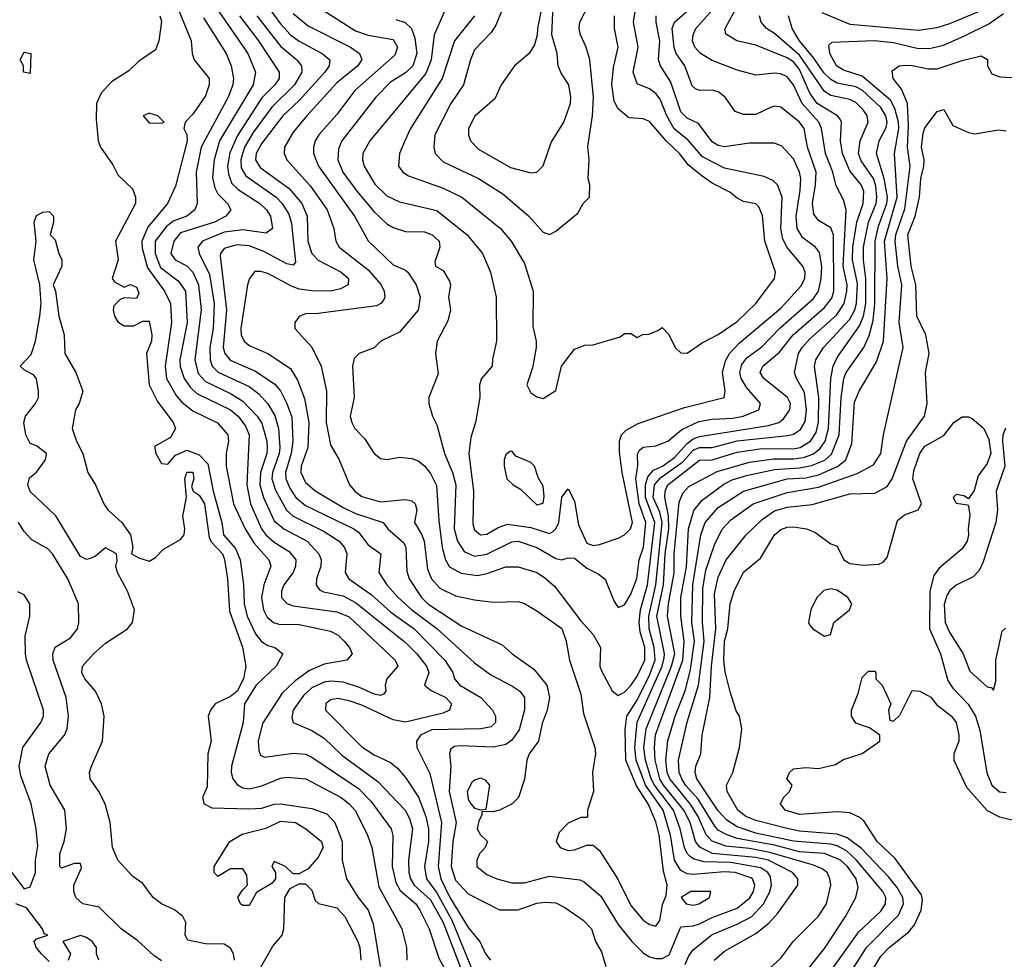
# Model space of a CAD drawing. Header units: inches. Extents: x 1793389 to 1900389, y 320802 to 470796.
# Tile 614 of 656: x 1853496 to 1856644, y 430473 to 433478. Entities that reach past the tile are written whole.
import ezdxf

# ---------------------------------------------------------------- set-up
doc = ezdxf.new("R2010")
doc.units = ezdxf.units.IN
doc.header["$MEASUREMENT"] = 0
doc.layers.add('B8453', color=7, linetype='Continuous')

msp = doc.modelspace()

# ---------------------------------------------------------------- linework, layer by layer
at = {"layer": 'B8453', "color": 2}
for points, elevation in [([(1855167.3, 433530), (1855151.3, 433450), (1855151.1, 433428.9), (1855142, 433398), (1855124.7, 433370), (1855078, 433330), (1855036, 433270), (1855015.5, 433224.5), (1854950, 433168.7), (1854930.7, 433129.3), (1854930.7, 433110), (1854937.3, 433090), (1854963.4, 433063.4), (1855065.5, 433005.5), (1855130, 432987.7), (1855150, 432990.7), (1855170, 433011), (1855195.3, 433084.7), (1855236, 433150), (1855257, 433210), (1855258.4, 433230), (1855252, 433270), (1855227.3, 433307.3), (1855218, 433330), (1855214.5, 433370), (1855197.2, 433430), (1855204, 433570)], 330), ([(1853988.4, 433550), (1854044.2, 433410), (1854047.2, 433370), (1854054, 433350), (1854102.4, 433290), (1854102.4, 433270), (1854090, 433234), (1854050, 433175.3), (1854024.7, 433150), (1854021, 433130), (1854030.4, 433110.4), (1854031.7, 433090), (1853994.7, 432945.3), (1853968.2, 432890), (1853905.3, 432814.7), (1853886.9, 432770), (1853887.3, 432747.3), (1853904.5, 432684.5), (1853959.5, 432610), (1853978, 432570), (1853981.7, 432510), (1853960.8, 432370), (1853966, 432330), (1853996, 432276), (1854014.8, 432254.8), (1854050, 432226.7), (1854128.7, 432188.7), (1854161.6, 432150), (1854163.8, 432130), (1854155.8, 432090), (1854156.4, 432050), (1854179.5, 431930), (1854216.5, 431850), (1854245, 431805), (1854293, 431750), (1854299.3, 431730), (1854276.9, 431670), (1854269, 431630), (1854276, 431590), (1854287.1, 431567.1), (1854307.3, 431550), (1854324.8, 431544.8), (1854390, 431543.1), (1854490, 431522.4), (1854514, 431510), (1854534, 431490), (1854550.6, 431470), (1854558.8, 431450), (1854542, 431430), (1854470, 431416.3), (1854423.2, 431396.8), (1854377, 431363), (1854335.8, 431324.2), (1854272.8, 431227.2), (1854258.7, 431170), (1854260.9, 431140.9), (1854265.8, 431125.8), (1854278.8, 431118.8), (1854370, 431132.4), (1854410, 431128.4), (1854430, 431119.3), (1854579, 431019), (1854618.4, 430978.4), (1854684.4, 430890), (1854688.7, 430868.7), (1854687.6, 430770), (1854698.4, 430718.4), (1854713, 430693), (1854763.1, 430650), (1854775.8, 430630), (1854804.9, 430570), (1854836.4, 430476.4), (1854872.4, 430410)], 282), ([(1855039.1, 433510), (1855019, 433461), (1855003.4, 433436.6), (1854950, 433381.2), (1854937.1, 433350), (1854915.5, 433270), (1854874.9, 433210), (1854823, 433110), (1854820.5, 433070), (1854824.9, 433050), (1854850, 433023), (1854962.8, 432970), (1855040.7, 432920.7), (1855124, 432850), (1855170, 432798.8), (1855190, 432791.3), (1855210, 432802), (1855280.4, 432859.6), (1855298, 432890), (1855318, 432910), (1855319, 432950), (1855314, 432970), (1855317.2, 433030), (1855312.7, 433072.7), (1855327.8, 433170), (1855331.2, 433230), (1855318.7, 433350), (1855307.3, 433390), (1855289.5, 433430), (1855284.5, 433450), (1855287, 433470), (1855318, 433530)], 326), ([(1854120.9, 433520.9), (1854225.7, 433370), (1854250.3, 433310), (1854242.6, 433270), (1854135.2, 433090), (1854117.7, 433030), (1854113, 432973), (1854120.5, 432940.5), (1854130, 432920.5), (1854160.5, 432890), (1854170.8, 432870), (1854154.8, 432850), (1854119.1, 432830), (1854010, 432795.8), (1853988.8, 432770), (1853979.5, 432730), (1853993.4, 432710), (1854030, 432690.3), (1854050, 432670.4), (1854068, 432630), (1854076.1, 432550), (1854056.5, 432390), (1854066.9, 432346.9), (1854090, 432320.3), (1854170, 432282.3), (1854210, 432258), (1854255.3, 432210), (1854270, 432187.3), (1854286.3, 432130), (1854287.7, 432110), (1854286.3, 432090), (1854266.4, 432030), (1854264.2, 431990), (1854276.1, 431950), (1854310, 431875.5), (1854340.5, 431850), (1854414.9, 431810), (1854452.7, 431770), (1854460.4, 431750), (1854459.5, 431730), (1854445.5, 431690), (1854444, 431670), (1854454.9, 431654.9), (1854467.6, 431647.6), (1854530, 431635.6), (1854570, 431614.3), (1854730, 431486.4), (1854766.4, 431450), (1854796.4, 431410), (1854803.8, 431390), (1854790.8, 431350), (1854812.2, 431332.2), (1854859.1, 431310), (1854877.3, 431290), (1854870.8, 431270), (1854850, 431259.6), (1854730, 431231.1), (1854690, 431238.3), (1854590, 431285.1), (1854550, 431299.7), (1854513.2, 431306.8), (1854490, 431302.7), (1854474.8, 431290), (1854474, 431270), (1854590, 431152.7), (1854630, 431126.4), (1854681.7, 431101.7), (1854703.9, 431083.9), (1854730, 431054), (1854771.1, 430991.1), (1854794.9, 430930), (1854803.2, 430890), (1854803.2, 430850), (1854790.2, 430770), (1854796.9, 430730), (1854830, 430684.9), (1854877.7, 430597.7), (1854954.6, 430410)], 290), ([(1854290, 433520.5), (1854330, 433464.9), (1854362.4, 433430), (1854390, 433408.8), (1854462.8, 433370), (1854487.3, 433350), (1854485.5, 433330), (1854472.2, 433310), (1854390, 433219.7), (1854337, 433170), (1854270, 433082.9), (1854252, 433050), (1854250.4, 433030), (1854265.3, 433005.3), (1854357.7, 432937.7), (1854398, 432890), (1854415.3, 432850), (1854417.4, 432770), (1854430.4, 432730), (1854450, 432708.8), (1854524, 432670), (1854547.3, 432650), (1854546.8, 432630), (1854522.3, 432617.7), (1854490, 432609.7), (1854430, 432611.1), (1854390, 432616.4), (1854365.3, 432625.3), (1854290, 432666.6), (1854267.3, 432672.7), (1854247.7, 432672.3), (1854231, 432650), (1854224, 432630), (1854203.1, 432490), (1854204.4, 432470), (1854214, 432450), (1854230, 432436.3), (1854290, 432410.5), (1854362.3, 432362.3), (1854384.9, 432324.9), (1854406.6, 432266.6), (1854420.2, 432190), (1854416.9, 432110), (1854396, 432050), (1854395.3, 432030), (1854410, 431998), (1854443, 431970), (1854530, 431917.4), (1854570, 431899), (1854658, 431870), (1854673, 431850), (1854724.6, 431804.6), (1854730.4, 431790), (1854733.8, 431713.8), (1854741.3, 431690), (1854781.3, 431630), (1854801.3, 431610), (1854910, 431538.4), (1855038.8, 431478.8), (1855071, 431450), (1855140.4, 431400.4), (1855181.3, 431350), (1855190.4, 431310), (1855183, 431270), (1855166.8, 431226.8), (1855154.8, 431170), (1855124.9, 431130), (1855117.3, 431110), (1855110.7, 431049.3), (1855091, 430990), (1855071.3, 430970), (1855030, 430949.3), (1855010, 430944), (1854974, 430946), (1854974, 430934), (1854964, 430916), (1854958.8, 430890), (1854970, 430871.3), (1854992, 430850), (1854984.7, 430830), (1854966, 430810), (1854958, 430790), (1854958, 430770), (1854990, 430744), (1855022, 430730), (1855070, 430717.1), (1855110, 430717.6), (1855190, 430738.4), (1855286.7, 430726.7), (1855300.7, 430720.7), (1855354.8, 430674.8), (1855410, 430584), (1855453, 430530), (1855490, 430493.4), (1855510, 430480.7), (1855530, 430475.5), (1855550, 430475.5), (1855573.2, 430486.8), (1855610, 430576.3), (1855650, 430579.5), (1855670, 430586), (1855710, 430606.3), (1855790, 430636), (1855830.7, 430669.3), (1855842.6, 430690), (1855846.6, 430710), (1855839.6, 430730), (1855833.8, 430733.8), (1855784, 430750), (1855750, 430752.2), (1855650, 430744.2), (1855630, 430746.2), (1855610, 430756.3), (1855589.8, 430790), (1855577.3, 430870), (1855553.2, 430950), (1855497, 431030), (1855467.5, 431110), (1855462.7, 431150), (1855470, 431230.7), (1855550.6, 431410), (1855556.5, 431436.5), (1855557.8, 431450), (1855533.7, 431570), (1855555.2, 431670), (1855559.9, 431770), (1855571.8, 431850), (1855571.1, 431891.1), (1855558.7, 431950), (1855560.4, 431970), (1855568.4, 431990), (1855670, 432068.8), (1855710, 432070.2), (1855790, 432095.2), (1855870, 432106.5), (1855970, 432105), (1855991.8, 432110), (1856024.7, 432130), (1856042.6, 432157.4), (1856050.7, 432190.7), (1856051.6, 432270), (1856037.4, 432370), (1856041.3, 432390), (1856066, 432430), (1856150, 432520.3), (1856166.6, 432550), (1856171.4, 432570), (1856174.5, 432634.5), (1856159.4, 432710), (1856159.8, 432750), (1856173.3, 432830), (1856192.9, 432890), (1856194.8, 432930), (1856186.3, 432950), (1856150, 432994.5), (1856126.9, 433050), (1856121.1, 433090), (1856123.6, 433150), (1856119.4, 433159.4), (1856111, 433171), (1856046, 433210), (1856022.8, 433242.8), (1855990, 433318.9), (1855970, 433342.7), (1855950, 433356.4), (1855850, 433396.3), (1855788.7, 433410), (1855752.9, 433432.9), (1855752.3, 433450), (1855793.3, 433526.7)], 302), ([(1854370, 433498), (1854418.7, 433458.7), (1854553.4, 433390), (1854582.8, 433370), (1854590.4, 433350.4), (1854577.1, 433330), (1854510, 433275.6), (1854414.4, 433170), (1854370, 433118), (1854343, 433070), (1854342, 433050), (1854350.6, 433030), (1854425.9, 432945.9), (1854479.5, 432870), (1854500.5, 432810), (1854507.3, 432770), (1854517.3, 432750), (1854610, 432678.4), (1854652.4, 432630), (1854661.6, 432610), (1854664, 432590), (1854659.3, 432580.7), (1854651, 432570), (1854637, 432563), (1854450, 432538), (1854410, 432537.2), (1854390, 432528.7), (1854376, 432510), (1854376, 432490), (1854430.4, 432430.4), (1854460.5, 432370), (1854477.1, 432290), (1854476.5, 432190), (1854490, 432118), (1854517.3, 432070), (1854550.7, 431990), (1854567.3, 431970), (1854590, 431953.4), (1854650, 431936.4), (1854730, 431943), (1854750, 431939.1), (1854760.7, 431930), (1854766, 431910), (1854758, 431870), (1854782, 431830), (1854788.9, 431810), (1854800.5, 431720.5), (1854812.4, 431690), (1854839.6, 431659.6), (1854890, 431634.9), (1854950, 431623), (1855010, 431615.5), (1855090, 431617.3), (1855110.5, 431610.5), (1855150, 431586.8), (1855230, 431530.6), (1855243.1, 431490), (1855253.7, 431430), (1855290, 431321), (1855299, 431259), (1855334.9, 431150), (1855337.1, 431130), (1855327.7, 431070), (1855330.5, 431009.5), (1855312, 430950), (1855312, 430930), (1855310, 430926), (1855290, 430926), (1855250, 430908), (1855221.4, 430878.6), (1855211.3, 430850), (1855224.7, 430830), (1855250, 430821), (1855270, 430822.8), (1855310, 430838), (1855330, 430838), (1855350, 430821), (1855408.8, 430728.8), (1855450, 430644.9), (1855490, 430598), (1855510, 430583.8), (1855530, 430579.1), (1855542.7, 430597.3), (1855551.6, 430648.4), (1855563.2, 430676.8), (1855566.6, 430710), (1855554.5, 430754.5), (1855540.3, 430870), (1855530, 430912.7), (1855505.6, 430970), (1855467.9, 431027.9), (1855434.4, 431110), (1855431.7, 431208.3), (1855437.2, 431250), (1855470, 431302), (1855510, 431381.1), (1855527.6, 431430), (1855525, 431470), (1855509.1, 431530), (1855507.9, 431570), (1855530.5, 431670), (1855549.9, 431870), (1855542.9, 431902.9), (1855521.6, 431950), (1855526, 431990), (1855546, 432014), (1855616.1, 432063.9), (1855650, 432101.1), (1855669.9, 432110.1), (1855710, 432110.2), (1855790, 432130.9), (1855951.9, 432148.1), (1855970, 432152.2), (1855992.6, 432167.4), (1856007.4, 432192.6), (1856011.8, 432230), (1856005.5, 432285.5), (1855979.5, 432330), (1855974, 432350), (1855986.6, 432410), (1855998, 432430), (1856022.8, 432457.2), (1856107.5, 432532.5), (1856132, 432570), (1856141.2, 432610), (1856141.8, 432630), (1856129, 432690), (1856138.7, 432870), (1856130, 432902), (1856106.7, 432946.7), (1856096.4, 432990), (1856072.3, 433050), (1856059.7, 433130), (1856051.1, 433150), (1855997.6, 433210), (1855970, 433269.4), (1855950, 433295.6), (1855930, 433305.1), (1855910, 433307), (1855850, 433300.9), (1855790, 433316.2), (1855710, 433347.3), (1855672.7, 433370), (1855654.5, 433390), (1855647, 433410), (1855649.5, 433430), (1855658.4, 433450), (1855710.9, 433509.1)], 306), ([(1854470, 433506), (1854570, 433442.6), (1854610, 433428.9), (1854690, 433414.9), (1854703.8, 433390), (1854695.2, 433364.8), (1854568.2, 433251.8), (1854510, 433175.1), (1854452.7, 433110), (1854440.4, 433090), (1854435.8, 433070), (1854435.8, 433050), (1854452, 433010), (1854566.4, 432850), (1854610, 432770.7), (1854690, 432694), (1854730, 432677.3), (1854737.3, 432670), (1854763.8, 432630), (1854776.4, 432590), (1854770, 432549.2), (1854710, 432479), (1854650.7, 432449.3), (1854630, 432429), (1854582, 432410), (1854565.5, 432394.5), (1854560.7, 432370), (1854566, 432270), (1854553, 432210), (1854558, 432190), (1854567.7, 432170), (1854598.7, 432138.7), (1854630, 432091), (1854650, 432074.8), (1854670, 432070.8), (1854710, 432078.8), (1854750, 432074.8), (1854770, 432066.8), (1854790, 432050.8), (1854810, 432026.8), (1854828.5, 431988.5), (1854835.8, 431875.8), (1854847.4, 431790), (1854857.6, 431750), (1854870, 431728), (1854907.7, 431707.7), (1854959.7, 431700.3), (1854990, 431706.4), (1855050, 431728.2), (1855090, 431728.2), (1855150, 431710.4), (1855174.1, 431694.1), (1855205.8, 431665.9), (1855290, 431554.8), (1855330, 431512), (1855352.7, 431470), (1855350.7, 431410), (1855355.9, 431395.9), (1855390, 431331.3), (1855410, 431316), (1855430, 431327.7), (1855450, 431348.2), (1855470, 431378), (1855494.6, 431430), (1855495.4, 431470), (1855479.8, 431519.8), (1855476.8, 431550), (1855481.6, 431590), (1855503.9, 431670), (1855526.5, 431870), (1855497.1, 431950), (1855496.8, 431990), (1855504.2, 432015.8), (1855522.3, 432037.7), (1855551.2, 432050), (1855590, 432077.6), (1855630, 432122.4), (1855650, 432137.1), (1855670, 432144.7), (1855890, 432180.2), (1855923.7, 432190), (1855938.9, 432201.1), (1855958.9, 432230), (1855960.5, 432250), (1855951.3, 432270), (1855875.1, 432330), (1855863.7, 432350), (1855872, 432370), (1855925.4, 432414.6), (1855969.7, 432470), (1856070, 432557), (1856092.9, 432587.1), (1856099.8, 432610), (1856098.7, 432790), (1856090, 432812), (1856050, 432836), (1856035.6, 432855.6), (1856031.5, 432891.5), (1856041.1, 432950), (1856042.3, 432990), (1856014.8, 433070), (1856004.2, 433130), (1855989.5, 433150), (1855930, 433198), (1855910, 433200.9), (1855897.2, 433197.2), (1855850, 433175.1), (1855810, 433175.1), (1855783.9, 433183.9), (1855752.3, 433230), (1855730, 433247.3), (1855710, 433253), (1855670, 433252), (1855656.6, 433256.6), (1855646.6, 433266.6), (1855622.4, 433330), (1855595.4, 433370), (1855588.9, 433388.9), (1855582.7, 433450), (1855589.7, 433470), (1855632.7, 433507.3)], 310), ([(1854856.3, 433510), (1854821.3, 433430), (1854811.4, 433350), (1854794.5, 433305.5), (1854615.5, 433090), (1854593, 433050), (1854592.7, 433030), (1854597.1, 433010), (1854631.5, 432951.5), (1854670, 432914.9), (1854710, 432895.8), (1854830, 432868.2), (1854927.3, 432790), (1854976.3, 432730), (1855002, 432670), (1855019.1, 432590), (1855021, 432450), (1855007.5, 432392.5), (1855007.3, 432370), (1854973, 432330), (1854966.4, 432310), (1854967.3, 432270), (1854953.4, 432190), (1854938.4, 432141.6), (1854932.4, 432090), (1854947.4, 431970), (1854945.3, 431865.3), (1854950, 431846.8), (1854970, 431830.6), (1854990, 431833), (1855026, 431854), (1855055.4, 431864.6), (1855130, 431854), (1855190, 431834.9), (1855200.1, 431839.9), (1855210.8, 431849.2), (1855219.8, 431870), (1855230, 431951), (1855250, 431977.3), (1855270, 431938), (1855282.8, 431862.8), (1855310, 431803.8), (1855330, 431796.4), (1855350, 431799.3), (1855410, 431819.3), (1855430, 431830.5), (1855449.5, 431850), (1855455.8, 431870), (1855422.6, 432030), (1855414.5, 432094.5), (1855413.6, 432130), (1855420.9, 432150), (1855435.1, 432164.9), (1855473.6, 432186.4), (1855622, 432238), (1855748.7, 432270), (1855752.3, 432290), (1855743.6, 432350), (1855753.4, 432386.6), (1855766, 432410), (1855796.3, 432443.7), (1855930, 432554.9), (1855993.9, 432626.1), (1856006.3, 432650), (1856008, 432670), (1856000.5, 432690), (1855950, 432749.5), (1855936.3, 432776.3), (1855929.7, 432810), (1855933.6, 432910), (1855919.3, 432950), (1855903.9, 432963.9), (1855876.9, 432976.9), (1855750, 433003.5), (1855679.8, 433039.8), (1855633.1, 433093.1), (1855588.4, 433128.4), (1855565.1, 433170), (1855544.1, 433224.1), (1855530, 433242), (1855510, 433257), (1855470, 433273.2), (1855458, 433310), (1855473.3, 433390), (1855458.9, 433470), (1855464.7, 433510)], 318), ([(1855857.2, 430410), (1855930, 430476), (1855969.2, 430530), (1856049.3, 430610), (1856076.2, 430650), (1856089.5, 430710), (1856087, 430730), (1856078, 430750), (1856061.7, 430761.7), (1856034.1, 430774.1), (1855894.8, 430814.8), (1855830, 430827.2), (1855754.5, 430834.5), (1855710, 430851.1), (1855690.6, 430870.6), (1855665.5, 430930), (1855640.3, 430970), (1855574.4, 431050), (1855566.6, 431070), (1855562, 431110), (1855568.1, 431171.9), (1855591.9, 431250), (1855625.1, 431334.9), (1855640.6, 431399.4), (1855653.7, 431490), (1855645, 431550), (1855648.2, 431670), (1855674.5, 431830), (1855688.4, 431870), (1855730, 431918), (1855810, 431970.2), (1855950, 432009.2), (1856010, 432013), (1856050, 432022.6), (1856111.3, 432048.7), (1856138, 432070), (1856157.3, 432122.7), (1856165.6, 432254.4), (1856180.7, 432290), (1856236.2, 432383.8), (1856257.7, 432450), (1856269.8, 432650.2), (1856261.8, 432770), (1856302.2, 432910), (1856293.7, 433050), (1856307.1, 433130), (1856306.3, 433150), (1856294.2, 433194.2), (1856280.2, 433220.2), (1856190, 433297.4), (1856130, 433316.9), (1856107.6, 433330), (1856087, 433370), (1856083.7, 433396.3), (1856094, 433406), (1856228.3, 433411.7), (1856290, 433404.9), (1856370, 433386.3), (1856410, 433386.7), (1856450, 433396.4), (1856515.2, 433424.8), (1856594.9, 433465.1), (1856641.8, 433498.2)], 290), ([(1856061.4, 433501.4), (1856150, 433463.6), (1856370, 433444.2), (1856430, 433452.9), (1856470, 433466), (1856570, 433507.6)], 294), ([(1853944, 433490), (1853950, 433472), (1853940.7, 433410), (1853930, 433382), (1853875.9, 433344.1), (1853845.2, 433314.8), (1853790, 433279.3), (1853756.7, 433243.3), (1853742, 433210), (1853740.3, 433160.3), (1853747.3, 433090), (1853754.8, 433070), (1853793.7, 433013.7), (1853810, 432982), (1853856.8, 432936.8), (1853866.8, 432910), (1853866.8, 432890), (1853802.8, 432770), (1853811, 432710), (1853792, 432650), (1853799.6, 432639.6), (1853830, 432622), (1853850, 432631.3), (1853870, 432622), (1853876.9, 432603.1), (1853870, 432586), (1853830, 432588.7), (1853816.9, 432583.1), (1853796.9, 432563.1), (1853794.8, 432550), (1853798.8, 432530), (1853810, 432511.3), (1853830, 432498.8), (1853861.2, 432498.8), (1853890, 432514), (1853910, 432514), (1853918.4, 432470), (1853917.6, 432450), (1853902, 432410), (1853910.3, 432310.3), (1853936.9, 432256.9), (1853986.8, 432190), (1853994, 432170), (1853978, 432142), (1853926.8, 432113.2), (1853931.3, 432090), (1853950, 432058), (1853970, 432056), (1853994.7, 432085.3), (1854030, 432101.6), (1854070, 432086.7), (1854097.6, 432057.6), (1854114.7, 431970), (1854142.7, 431870), (1854147.6, 431830), (1854186.4, 431786.4), (1854201.1, 431750), (1854212, 431672), (1854214, 431610), (1854223.7, 431570), (1854250, 431514), (1854268.8, 431488.8), (1854290, 431476.3), (1854312, 431470), (1854338, 431450), (1854316.3, 431410), (1854252.7, 431350), (1854214.9, 431290), (1854210.3, 431230), (1854173.7, 431090), (1854172, 431070), (1854177.6, 431050), (1854191.5, 431031.5), (1854210, 431021.1), (1854230, 431018), (1854270, 431027.2), (1854330, 431052.2), (1854350, 431055.8), (1854411.3, 431050), (1854524, 430990), (1854550, 430970.4), (1854570, 430947.3), (1854608, 430870), (1854621.6, 430830), (1854644.9, 430704.9), (1854718, 430570), (1854732.7, 430510), (1854734, 430470)], 278), ([(1854083.5, 433483.5), (1854155.8, 433370), (1854172.2, 433330), (1854179.5, 433290), (1854177.6, 433270), (1854162.6, 433230), (1854076.5, 433070), (1854060.8, 432990), (1854063.8, 432890), (1854056.3, 432870), (1854030.7, 432850), (1853986.4, 432833.6), (1853964.4, 432815.6), (1853929.2, 432770), (1853929.2, 432730), (1853945.8, 432685.7), (1854003.2, 432643.2), (1854026, 432610), (1854031.3, 432510), (1854007.9, 432390), (1854009.2, 432369.2), (1854022.3, 432330), (1854041.8, 432301.8), (1854062.7, 432282.7), (1854170.2, 432230.2), (1854194.9, 432210), (1854218.2, 432178.2), (1854230.3, 432150), (1854222.7, 431990), (1854234.3, 431930), (1854269, 431850), (1854283.1, 431830), (1854310, 431807.2), (1854357.6, 431777.6), (1854379.3, 431750), (1854378.4, 431730), (1854370.4, 431710), (1854340.4, 431670), (1854332.7, 431650), (1854333.4, 431630), (1854350.4, 431610.4), (1854370, 431603.1), (1854510, 431584.2), (1854550, 431568.5), (1854696.3, 431430), (1854704.9, 431410), (1854670.4, 431370), (1854664.9, 431350), (1854667.3, 431330), (1854659.5, 431320.5), (1854650, 431317), (1854630, 431320.5), (1854582.4, 431342.4), (1854530, 431359.1), (1854490, 431362.3), (1854470, 431359.1), (1854430, 431341.1), (1854403.1, 431316.9), (1854370.4, 431270), (1854365.8, 431245.8), (1854371, 431230), (1854430, 431204.4), (1854470, 431180.4), (1854526.1, 431126.1), (1854641.1, 431041.1), (1854728.2, 430950), (1854742.7, 430922.7), (1854751.7, 430890), (1854739.6, 430790), (1854740.2, 430750), (1854745.2, 430730), (1854756.9, 430710), (1854810, 430662.6), (1854850, 430590.3), (1854919.4, 430410)], 286), ([(1854198.9, 433490), (1854259.5, 433410), (1854326, 433310), (1854326, 433290), (1854312.4, 433270), (1854270, 433227.8), (1854192.4, 433107.6), (1854167.7, 433052.3), (1854160.7, 433010), (1854163.7, 432983.7), (1854174.4, 432954.4), (1854194.7, 432934.7), (1854264.4, 432890), (1854284.9, 432870), (1854297.6, 432850), (1854304, 432810), (1854284.5, 432795.5), (1854210, 432806.2), (1854150, 432798.8), (1854080.5, 432770), (1854066, 432750), (1854070.3, 432730), (1854102.9, 432662.9), (1854117.8, 432570), (1854115, 432490), (1854103.6, 432430), (1854105.2, 432390), (1854112, 432370), (1854131.1, 432351.1), (1854230, 432304.6), (1854261, 432281), (1854289.3, 432249.3), (1854311.9, 432211.9), (1854323.6, 432170), (1854327.5, 432110), (1854325.6, 432090), (1854304.5, 432030), (1854302.6, 432010), (1854313.5, 431973.5), (1854349.3, 431909.3), (1854370.5, 431890), (1854470, 431841.1), (1854518, 431810), (1854534.4, 431790), (1854542.4, 431770), (1854537.1, 431710), (1854548, 431690), (1854620, 431640), (1854682.8, 431582.8), (1854757.6, 431530), (1854855.8, 431430), (1854881.3, 431390), (1854886.7, 431370), (1854903, 431350), (1854970.2, 431310.2), (1855007.7, 431270), (1855017.3, 431250), (1855017.3, 431230), (1855003.4, 431216.6), (1854970.3, 431209.7), (1854813.6, 431206.4), (1854778, 431190), (1854764.9, 431170), (1854765.5, 431150), (1854807.3, 431067.3), (1854844.7, 430910), (1854834, 430770), (1854842.2, 430730), (1854870, 430672.2), (1854930, 430574), (1854968.1, 430528.1), (1854985.5, 430490), (1855002, 430470)], 294), ([(1854254.3, 433490), (1854330, 433393.7), (1854382.4, 433350), (1854397.6, 433330), (1854398.7, 433310), (1854374.6, 433270), (1854302.1, 433197.9), (1854243.1, 433116.9), (1854215.2, 433070), (1854203.2, 433030), (1854204.2, 433004.2), (1854218.7, 432978.7), (1854315.8, 432910), (1854334.9, 432890), (1854356.5, 432856.5), (1854365.7, 432825.7), (1854378, 432702), (1854370, 432693.2), (1854350, 432697.6), (1854276.6, 432736.6), (1854230, 432755.1), (1854190, 432757.4), (1854150, 432746), (1854138, 432730), (1854137.5, 432722.5), (1854157.6, 432550), (1854146.9, 432430), (1854152.2, 432410), (1854169.2, 432389.2), (1854250, 432353.7), (1854312.4, 432312.4), (1854330, 432290.6), (1854350, 432250.7), (1854366.7, 432206.7), (1854369.1, 432130), (1854364.2, 432090), (1854345.8, 432030), (1854346.7, 432010), (1854359.5, 431979.5), (1854378.7, 431950), (1854410, 431924.6), (1854564.9, 431850), (1854579.1, 431839.1), (1854610, 431798), (1854650.5, 431770), (1854644.9, 431710), (1854670.4, 431670), (1854706.4, 431630), (1854750.2, 431590.2), (1854830, 431530.3), (1854950, 431420.5), (1855002.8, 431382.8), (1855070, 431347.3), (1855094.8, 431330), (1855110.7, 431310), (1855110.4, 431270.4), (1855093, 431207), (1855070, 431174), (1855050, 431159.6), (1855010, 431151.2), (1854904.7, 431155.3), (1854886.7, 431153.3), (1854874.4, 431145.6), (1854870.7, 431130), (1854874.4, 431090), (1854869.1, 431010), (1854891.5, 430910), (1854880.8, 430850), (1854875.6, 430770), (1854890, 430725.5), (1854930, 430682.4), (1855030, 430630.6), (1855090, 430630.5), (1855150, 430652.7), (1855175.9, 430655.9), (1855210, 430653), (1855238.8, 430638.8), (1855298, 430598), (1855324, 430570), (1855337.3, 430530), (1855356.7, 430496.7), (1855370.8, 430450)], 298), ([(1854699, 433479), (1854729.1, 433469.1), (1854748.5, 433450), (1854759.1, 433419.1), (1854766.3, 433370), (1854753.1, 433330), (1854730, 433308), (1854681.8, 433278.2), (1854634.9, 433230), (1854526.4, 433090), (1854515.1, 433064.9), (1854513.7, 433030), (1854528.8, 432990), (1854573.7, 432930), (1854630, 432863.8), (1854670, 432825.5), (1854690, 432813), (1854730, 432800.5), (1854790, 432799.3), (1854814.8, 432790), (1854837.1, 432770), (1854839.3, 432750), (1854823.5, 432703.5), (1854826, 432690), (1854850, 432676), (1854870, 432642), (1854873.4, 432630), (1854867.7, 432590), (1854874, 432550), (1854865.2, 432514.8), (1854830.5, 432449.5), (1854826, 432410), (1854834.4, 432345.6), (1854804.7, 432270), (1854804.7, 432250), (1854816, 432210), (1854830, 432182), (1854854, 432090), (1854879.5, 432030), (1854890.2, 431990.2), (1854885.8, 431850), (1854895.6, 431810), (1854917.3, 431777.3), (1854950, 431762), (1854990, 431768.9), (1855070, 431808.4), (1855090, 431810.3), (1855150, 431790.3), (1855210, 431754.4), (1855230, 431750.6), (1855250, 431757.3), (1855270, 431755.5), (1855310, 431724), (1855345.8, 431705.8), (1855368.1, 431688.1), (1855397.3, 431617.3), (1855410, 431598), (1855430, 431606.8), (1855450, 431641), (1855469.6, 431690.4), (1855477.3, 431750), (1855490.8, 431790.8), (1855498.3, 431870), (1855477.2, 431930), (1855466.2, 432010), (1855472.2, 432052.2), (1855471.4, 432088.6), (1855478.3, 432101.7), (1855490, 432110.4), (1855530, 432115.5), (1855568.7, 432130), (1855613.2, 432166.8), (1855667.6, 432192.4), (1855710, 432200.2), (1855776.6, 432203.4), (1855809.7, 432210.3), (1855859, 432230), (1855865.2, 432250), (1855820.7, 432300.7), (1855802.7, 432330), (1855798.7, 432350), (1855805, 432375), (1855822.3, 432397.7), (1855868.7, 432431.3), (1855927.6, 432492.4), (1856033.9, 432586.1), (1856049.8, 432610.2), (1856059.3, 432650), (1856061, 432690), (1856053.4, 432733.4), (1856040.9, 432750), (1856000.3, 432780.3), (1855982.6, 432810), (1855978.7, 432850), (1855992.2, 432932.2), (1855993.5, 432970), (1855989.7, 432990), (1855970, 433032.7), (1855933.4, 433073.4), (1855910, 433082.7), (1855830, 433082.9), (1855750, 433071.6), (1855730, 433075.6), (1855710, 433087), (1855666.5, 433146.5), (1855630, 433162.9), (1855610, 433182.9), (1855578.4, 433278.4), (1855545.6, 433330), (1855538.7, 433350), (1855543.1, 433410), (1855531.1, 433470), (1855531.3, 433490)], 314), ([(1854950.4, 433490), (1854886.7, 433410), (1854847, 433290), (1854746, 433130), (1854728, 433090), (1854710.7, 433050), (1854706.8, 433010), (1854721, 432990), (1854738.8, 432978.8), (1854850, 432939.3), (1854910.3, 432910.3), (1855034, 432810), (1855067.7, 432770), (1855110, 432698), (1855138, 432610), (1855136.8, 432496.8), (1855147.3, 432450), (1855147.3, 432430), (1855135.3, 432364.7), (1855118, 432310), (1855130, 432284.7), (1855150, 432271.3), (1855170, 432266.8), (1855210, 432292), (1855229, 432370), (1855270, 432424.7), (1855303.1, 432436.9), (1855330, 432438), (1855416.4, 432463.6), (1855430, 432474), (1855450, 432474), (1855470, 432462), (1855488.4, 432471.6), (1855507.3, 432472.7), (1855536.4, 432483.6), (1855550, 432494), (1855571.6, 432471.6), (1855592, 432430), (1855610, 432412), (1855630, 432411.3), (1855676.5, 432443.5), (1855730, 432470.7), (1855790, 432513), (1855849.4, 432570), (1855909.4, 432650), (1855912.3, 432670), (1855878.7, 432770), (1855871.2, 432851.2), (1855859.1, 432879.1), (1855850, 432889.2), (1855810, 432897), (1855790, 432907), (1855766.7, 432926.7), (1855710, 432955.6), (1855677.8, 432977.8), (1855633.8, 433013.8), (1855606, 433050), (1855563, 433090), (1855510, 433152.3), (1855490, 433160.9), (1855444.1, 433164.1), (1855410, 433193.2), (1855396.9, 433216.9), (1855389.7, 433270.3), (1855395.3, 433324.7), (1855409.5, 433390), (1855398.4, 433450), (1855398, 433490)], 322), ([(1855624, 430456), (1855636, 430484), (1855650, 430503), (1855710, 430551.7), (1855790, 430584.9), (1855836.9, 430610), (1855874, 430650), (1855893.5, 430686.5), (1855900.5, 430710), (1855896.6, 430736.6), (1855888.2, 430750), (1855865.8, 430765.8), (1855770, 430782.3), (1855684.5, 430784.5), (1855652.6, 430792.6), (1855640.7, 430800.7), (1855630.7, 430810.7), (1855622, 430830), (1855607.9, 430890), (1855586.5, 430950), (1855526.1, 431030), (1855515.4, 431050), (1855497, 431110), (1855491.6, 431150), (1855499.4, 431210), (1855580.7, 431410), (1855590.6, 431450), (1855567.9, 431570), (1855570.7, 431610), (1855588.9, 431708.9), (1855589, 431770), (1855604.7, 431935.3), (1855616.4, 431963.6), (1855635.2, 431984.8), (1855726.8, 432033.2), (1855830, 432062.6), (1855906.1, 432073.9), (1855970, 432073.1), (1856002, 432078), (1856031.7, 432088.2), (1856054.9, 432105.1), (1856071.6, 432130), (1856082.3, 432170), (1856089.8, 432330), (1856097.3, 432370), (1856110, 432398), (1856181.1, 432498.9), (1856194, 432530), (1856201.3, 432570), (1856201.6, 432650), (1856194, 432710), (1856194, 432750), (1856209.8, 432830), (1856234.2, 432890), (1856236.8, 432910), (1856233.7, 432946.3), (1856226.4, 432970), (1856186.7, 433026.7), (1856177.7, 433050), (1856183, 433090), (1856209.6, 433150), (1856205.6, 433170), (1856193.3, 433190), (1856170, 433212.8), (1856150, 433222.6), (1856090, 433235.1), (1856070, 433248.2), (1855990, 433365), (1855910, 433433.3), (1855883.7, 433450), (1855866.6, 433470), (1855862, 433490)], 298), ([(1855717, 430470), (1855750, 430499.3), (1855850, 430555.8), (1855892, 430588), (1855920.1, 430619.9), (1855983.7, 430710), (1855983.7, 430730), (1855967, 430750), (1855889.9, 430789.9), (1855850, 430798.5), (1855711.3, 430811.3), (1855671.3, 430831.3), (1855656.8, 430850), (1855639.8, 430910), (1855619.8, 430950), (1855554.5, 431030), (1855543, 431050), (1855528.3, 431110), (1855526.3, 431150), (1855529.2, 431190.8), (1855616.8, 431430), (1855621.1, 431490), (1855609.8, 431570), (1855609.8, 431630), (1855627.7, 431727.7), (1855635.1, 431850), (1855651.9, 431908.1), (1855678.4, 431941.6), (1855747.2, 431992.8), (1855773.8, 432006.2), (1855819.6, 432020.4), (1855910, 432039.2), (1855990, 432044.8), (1856027.9, 432052.1), (1856070.5, 432069.5), (1856091.4, 432088.6), (1856116.5, 432150), (1856123.1, 432270), (1856131.1, 432330), (1856138.9, 432350), (1856195.4, 432430), (1856212.4, 432467.6), (1856224.6, 432515.4), (1856229.9, 432570), (1856232, 432770), (1856242.6, 432817.4), (1856269, 432890), (1856271.4, 432910), (1856260.7, 432970), (1856235.8, 433050), (1856244.4, 433090), (1856266.6, 433133.4), (1856269.8, 433150), (1856265.6, 433170), (1856250, 433196.9), (1856190, 433252.9), (1856170, 433262.8), (1856110, 433275.3), (1856090, 433286.2), (1856067.5, 433307.5), (1856035.4, 433355.4), (1855989.8, 433410), (1855966.6, 433450), (1855954, 433490)], 294), ([(1856010, 430432.7), (1856070, 430507.7), (1856136.9, 430610), (1856169.5, 430670), (1856177.6, 430702.4), (1856171.1, 430730), (1856142.6, 430770), (1856120.5, 430790), (1856070, 430810.7), (1855990, 430816.5), (1855910, 430837.4), (1855790, 430859.4), (1855752.9, 430872.9), (1855730, 430886), (1855718.4, 430898.4), (1855665, 430985), (1855625, 431030), (1855612.9, 431050), (1855604.8, 431070), (1855602.7, 431110), (1855630, 431231), (1855666.2, 431350), (1855684.5, 431490), (1855679.8, 431550), (1855680.9, 431659.1), (1855690, 431717.3), (1855718.4, 431801.6), (1855743.6, 431850), (1855770, 431878), (1855840.9, 431930), (1855950, 431965.8), (1856050, 431982.8), (1856173.4, 432026.6), (1856226, 432054), (1856249.4, 432090), (1856258, 432150), (1856320.7, 432430), (1856308.6, 432510), (1856316.8, 432630), (1856304.4, 432690), (1856295.3, 432770), (1856297.7, 432790), (1856326.5, 432873.5), (1856343.5, 433010), (1856335.3, 433070), (1856338.3, 433138.3), (1856334.7, 433210), (1856316, 433256), (1856289.4, 433290), (1856285.6, 433314.4), (1856308, 433330), (1856327.8, 433332.2), (1856350, 433332), (1856401.1, 433321.1), (1856430, 433321.1), (1856510, 433347.7), (1856570, 433362), (1856590.8, 433350.8), (1856591, 433330), (1856604.4, 433304.4), (1856630, 433294.9), (1856670, 433293.4)], 286), ([(1856087.7, 430432.3), (1856179.5, 430560.5), (1856250, 430626.4), (1856264.2, 430650), (1856266, 430670), (1856255.8, 430690), (1856171.1, 430791.1), (1856139.6, 430819.6), (1856110, 430836.2), (1856090, 430841.5), (1855970, 430850.7), (1855850, 430876.5), (1855790, 430896.1), (1855757.4, 430917.4), (1855730, 430948), (1855661.3, 431050), (1855655.6, 431070), (1855658.4, 431090), (1855673.6, 431130), (1855678.7, 431190), (1855703.1, 431310), (1855707.9, 431410), (1855721.8, 431530), (1855718, 431642), (1855730, 431694.8), (1855754.7, 431750), (1855819.5, 431830), (1855870, 431879.5), (1855910, 431907.4), (1855950, 431919), (1856030, 431927), (1856150, 431962), (1856230, 431963.8), (1856270, 431985.5), (1856286, 432010), (1856331.6, 432130), (1856389.5, 432210), (1856398, 432250), (1856392.7, 432350), (1856403.7, 432410), (1856393.6, 432470), (1856364.4, 432530), (1856361.2, 432630), (1856346.4, 432690), (1856336, 432790), (1856359.8, 432850), (1856372.8, 432910), (1856378, 432970), (1856387.3, 433010), (1856388.3, 433030), (1856379.6, 433070), (1856384.7, 433115.3), (1856390, 433132), (1856430, 433184.7), (1856451, 433191), (1856479.5, 433139.5), (1856530, 433117.1), (1856550, 433113.4), (1856626, 433126), (1856650, 433122)], 282), ([(1854182.7, 430470), (1854179.3, 430490), (1854170, 430508.7), (1854150, 430521.2), (1854090, 430522.7), (1854033.6, 430533.6), (1854025.2, 430550), (1854027.8, 430590), (1854018, 430610), (1853991.5, 430631.5), (1853949.8, 430649.8), (1853922.7, 430670), (1853890, 430715.3), (1853858, 430738), (1853809.6, 430789.6), (1853792.3, 430830), (1853785.2, 430910), (1853769.3, 430970), (1853749.5, 431009.5), (1853721.2, 431050), (1853719.3, 431070), (1853725.2, 431090), (1853761.2, 431170), (1853766, 431250), (1853757.2, 431290), (1853738, 431330), (1853704.5, 431370), (1853694.5, 431390), (1853697, 431410), (1853732, 431450), (1853770, 431483.8), (1853841.2, 431530), (1853857.2, 431550), (1853862.7, 431590), (1853841.2, 431650), (1853809.2, 431710), (1853804, 431730), (1853808, 431748), (1853806, 431770), (1853770, 431788.7), (1853738, 431762), (1853724.1, 431755.9), (1853710, 431752), (1853690, 431760.9), (1853611.6, 431891.6), (1853530, 431969.5), (1853522, 431990), (1853527.3, 432012.7), (1853550, 432031.3), (1853579, 432070), (1853582, 432090), (1853550, 432115.3), (1853530, 432122), (1853516, 432150), (1853509.6, 432190), (1853514.5, 432210), (1853546.6, 432250), (1853556, 432270), (1853556, 432290), (1853549.4, 432329.4), (1853541.2, 432341.2), (1853510, 432358), (1853498, 432370), (1853532.5, 432407.5), (1853546.6, 432450), (1853560.9, 432530), (1853564.5, 432570), (1853560.9, 432630), (1853540.9, 432710), (1853548.7, 432770), (1853542, 432830), (1853550, 432852), (1853570, 432862), (1853590, 432864.7), (1853604.7, 432850), (1853604.7, 432830), (1853594, 432790), (1853610, 432774), (1853620.7, 432730), (1853630.5, 432710), (1853630.5, 432690), (1853602.8, 432630), (1853610.6, 432609.4), (1853620.7, 432530), (1853638.8, 432470), (1853640.7, 432410), (1853676, 432350), (1853698, 432290), (1853686, 432250), (1853674.8, 432230), (1853664, 432170), (1853677.3, 432130), (1853698, 432090), (1853714, 432030), (1853738.8, 431990), (1853764.7, 431930), (1853778, 431910), (1853822.8, 431870), (1853850.7, 431830), (1853858, 431790), (1853854, 431770), (1853876.9, 431756.9), (1853910, 431746), (1853930, 431758), (1853955.6, 431784.4), (1854010, 431815.5), (1854021.6, 431830), (1854023.6, 431850), (1854018, 431890), (1854029.7, 431950), (1854023.6, 432010), (1854030, 432030.6), (1854050, 432030.4), (1854052.7, 432010), (1854045.4, 431985.4), (1854050.7, 431970), (1854070, 431957.1), (1854087.2, 431930), (1854102, 431822), (1854108.2, 431808.2), (1854144.6, 431770), (1854151.1, 431751.1), (1854160.2, 431690), (1854166.5, 431586.5), (1854208.4, 431471.6), (1854219.5, 431410), (1854211.4, 431370), (1854191.3, 431330), (1854170, 431313.3), (1854121.6, 431290), (1854106, 431270), (1854099.1, 431250), (1854108.4, 431170), (1854098, 431130), (1854095.5, 431024.5), (1854081, 430990), (1854086, 430970), (1854110, 430957.3), (1854230, 430953.7), (1854270, 430956.4), (1854310, 430968.9), (1854330, 430970.4), (1854430, 430955.6), (1854478.4, 430938.4), (1854504.2, 430910), (1854527.7, 430850), (1854526.7, 430790), (1854541.1, 430730), (1854578, 430670), (1854610.3, 430630.3), (1854625.8, 430585.8), (1854648.4, 430450)], 274), ([(1856114.5, 430370), (1856204, 430510), (1856306, 430614), (1856322.6, 430650), (1856319.8, 430670), (1856302, 430702), (1856275.2, 430735.2), (1856187.6, 430827.6), (1856141.5, 430861.5), (1856110, 430872.9), (1855990, 430883.1), (1855950, 430890.8), (1855850, 430916.9), (1855818, 430930), (1855792, 430950), (1855758, 431010), (1855756, 431030), (1855776, 431070), (1855797.2, 431150), (1855805.2, 431210), (1855797.2, 431250), (1855787, 431267), (1855768.1, 431328.1), (1855752.3, 431392.3), (1855747.8, 431430), (1855749.8, 431490), (1855760.3, 431530), (1855768, 431610), (1855780.7, 431650), (1855810, 431710.7), (1855864.4, 431755.6), (1855910, 431830.6), (1855930, 431847.7), (1855950, 431854.4), (1855970, 431856.4), (1856012, 431850), (1856038.5, 431838.5), (1856090, 431802), (1856110, 431794), (1856131.3, 431750), (1856150, 431738.8), (1856193.4, 431733.4), (1856243.3, 431736.7), (1856257.4, 431742.6), (1856270, 431758), (1856303.3, 431876.7), (1856325.8, 431894.2), (1856368.7, 431910), (1856379.3, 431930), (1856352, 432010), (1856355.5, 432035.5), (1856374.7, 432090), (1856390, 432114), (1856451.5, 432148.5), (1856482.7, 432190), (1856510, 432207.3), (1856530, 432207.7), (1856542, 432202), (1856579.1, 432170), (1856595.3, 432135.3), (1856600.9, 432090), (1856590, 432058), (1856561.2, 432018.8), (1856548, 431972), (1856530, 431946), (1856515.1, 431955.1), (1856490, 431959.3), (1856480.7, 431950), (1856490, 431931.3), (1856526.4, 431926.4), (1856530, 431922), (1856534.4, 431894.4), (1856528.4, 431850), (1856530.4, 431830), (1856525.5, 431810), (1856510, 431786), (1856436.1, 431723.9), (1856419.3, 431700.7), (1856406, 431650), (1856405.7, 431530), (1856440.3, 431450), (1856464.1, 431364.1), (1856480, 431340), (1856529, 431289), (1856552.2, 431250), (1856566.1, 431206.1), (1856588.9, 431068.9), (1856604.4, 431030), (1856628.9, 431008.9), (1856650, 431006.4)], 278), ([(1856648.2, 432171.8), (1856640.2, 432150), (1856639, 432130), (1856646, 432050), (1856618.7, 431970), (1856623.1, 431910), (1856617.6, 431870), (1856576.5, 431743.5), (1856563.7, 431716.3), (1856544.4, 431695.6), (1856490, 431669.6), (1856470, 431652), (1856462, 431638), (1856451.7, 431608.3), (1856455.3, 431550), (1856470, 431517.3), (1856513, 431450), (1856534, 431394), (1856590, 431344.7), (1856602, 431342), (1856610, 431334), (1856617.2, 431362.8), (1856617.2, 431430), (1856638, 431522), (1856648.4, 431531.6)], 282), ([(1853950, 430467.8), (1853924.6, 430484.6), (1853872.5, 430532.5), (1853820.7, 430570), (1853750, 430639.3), (1853698, 430650), (1853675.3, 430670), (1853669, 430690), (1853669, 430710), (1853694.2, 430765.8), (1853690, 430779), (1853670, 430779.3), (1853630, 430764), (1853624, 430770), (1853624.2, 430810), (1853638.7, 430850), (1853645.6, 430890), (1853640.9, 430950), (1853594, 431030), (1853577, 431090), (1853589.4, 431130), (1853639.6, 431190), (1853647.6, 431210), (1853651.8, 431250), (1853644.2, 431310), (1853602.9, 431430), (1853602, 431450), (1853610, 431470.7), (1853658.9, 431501.1), (1853681.2, 431530), (1853685.2, 431550), (1853683.7, 431610), (1853649.5, 431690), (1853600.9, 431770), (1853585.8, 431785.8), (1853534.8, 431814.8), (1853510, 431841.2), (1853492.3, 431870)], 278), ([(1853456, 430770), (1853510, 430698), (1853530, 430704.7), (1853546.6, 430750), (1853547, 430790), (1853554.5, 430834.5), (1853549.2, 430890), (1853532.3, 430970), (1853500.1, 431060.1), (1853494.5, 431090), (1853506.6, 431150), (1853563.7, 431230), (1853572, 431250), (1853572, 431270), (1853518, 431430), (1853515.1, 431450), (1853513.6, 431506.4), (1853528.7, 431570), (1853528.7, 431610), (1853510, 431638), (1853490, 431648)], 282), ([(1856217.6, 430430), (1856250, 430482.8), (1856276, 430510), (1856339.4, 430560.6), (1856357.1, 430582.9), (1856378.7, 430630), (1856382.9, 430662.9), (1856379.3, 430679.3), (1856295.5, 430795.5), (1856238.4, 430850), (1856195.6, 430915.6), (1856184.8, 430924.8), (1856150, 430941.2), (1856110, 430944), (1855990, 430936), (1855944, 430950), (1855928.7, 430970), (1855938, 430990), (1855958, 431010), (1855966, 431030), (1855949, 431050), (1855958, 431070), (1855970, 431082), (1856010, 431086), (1856050, 431082.8), (1856104.7, 431095.3), (1856130, 431112), (1856190, 431131.3), (1856246, 431170), (1856246, 431190), (1856213.2, 431213.2), (1856170, 431228), (1856155.3, 431250), (1856155.3, 431270), (1856177.2, 431322.8), (1856190, 431374), (1856210, 431394), (1856230, 431394), (1856234, 431390), (1856234, 431370), (1856254, 431350), (1856282, 431290), (1856274, 431270), (1856278, 431238), (1856290, 431234), (1856310, 431254), (1856350, 431332), (1856374, 431330), (1856410, 431311), (1856427.3, 431287.3), (1856475.5, 431250), (1856490.4, 431230), (1856499.1, 431190), (1856499.1, 431170), (1856482.8, 431130), (1856482.8, 431110), (1856523.1, 431023.1), (1856590, 430948.4), (1856628.8, 430928.8), (1856670, 430919.1)], 274), ([(1854245.4, 430410), (1854305.1, 430514.9), (1854335.3, 430550), (1854341.2, 430570), (1854344, 430670), (1854361.2, 430698.8), (1854390, 430714), (1854410, 430714), (1854430, 430694), (1854441, 430661), (1854451, 430651), (1854510, 430637.3), (1854535.5, 430610), (1854577, 430530), (1854583.7, 430510), (1854587.2, 430470)], 270), ([(1853590, 430466), (1853566, 430490), (1853549.2, 430510), (1853542, 430530), (1853550, 430538), (1853586, 430550), (1853574, 430554), (1853569, 430570), (1853517.5, 430637.5), (1853484, 430650)], 282), ([(1853748.7, 430470), (1853742, 430490), (1853742, 430510), (1853728, 430530), (1853710, 430542), (1853690, 430548.7), (1853634, 430530), (1853658, 430490), (1853651.1, 430468.9)], 282)]:
    msp.add_lwpolyline(points, dxfattribs=dict(at, elevation=elevation))
for points, elevation in [([(1853530, 433306), (1853508, 433310), (1853508, 433330), (1853498, 433350), (1853510, 433374), (1853531.3, 433370)], 274), ([(1853910, 433179.3), (1853891.3, 433170), (1853910, 433148), (1853950, 433147.3), (1853958, 433150), (1853938, 433170)], 282), ([(1855070, 432098), (1855063.6, 432096.4), (1855050, 432086), (1855044.7, 432070), (1855044.7, 432050), (1855054, 432010), (1855074, 431990), (1855096.9, 431976.9), (1855150, 431926.8), (1855170, 431932), (1855173.4, 431953.4), (1855170, 431986), (1855153.6, 432013.6), (1855142, 432050), (1855130, 432062), (1855082, 432082)], 322), ([(1856090, 431657.2), (1856067.5, 431652.5), (1856044.7, 431630), (1856026, 431590), (1856018, 431550), (1856022, 431542), (1856032, 431530), (1856070, 431506.8), (1856088.4, 431511.6), (1856099, 431550), (1856149, 431590), (1856157.2, 431610), (1856144, 431630), (1856110, 431653.2)], 278), ([(1854970, 431052.3), (1854950, 431046), (1854941.7, 431038.3), (1854926.7, 431010), (1854930, 430984.7), (1854938.8, 430970), (1854950, 430956), (1854970, 430951.3), (1854987.3, 430952.7), (1854999, 431030), (1854985.6, 431045.6)], 302), ([(1854370, 430746), (1854346, 430770), (1854310, 430786), (1854302, 430770), (1854314, 430750), (1854314, 430730), (1854303.6, 430716.4), (1854253.7, 430686.3), (1854230, 430645.2), (1854210, 430645.2), (1854202, 430650), (1854194, 430670), (1854207, 430693), (1854224, 430710), (1854222, 430742), (1854210, 430762), (1854170, 430762), (1854130, 430738), (1854118, 430750), (1854118, 430770), (1854168, 430850), (1854207.5, 430872.5), (1854286.7, 430893.3), (1854330, 430914.4), (1854378, 430910), (1854411, 430890), (1854461, 430850), (1854466.8, 430830), (1854450, 430799), (1854418, 430762), (1854390, 430746)], 270), ([(1855706, 430690), (1855642, 430690), (1855611.3, 430670), (1855626.8, 430650), (1855650, 430645.5), (1855668, 430650), (1855702, 430670)], 306)]:
    msp.add_lwpolyline(points, close=True, dxfattribs=dict(at, elevation=elevation))

doc.saveas('drawing.dxf')
